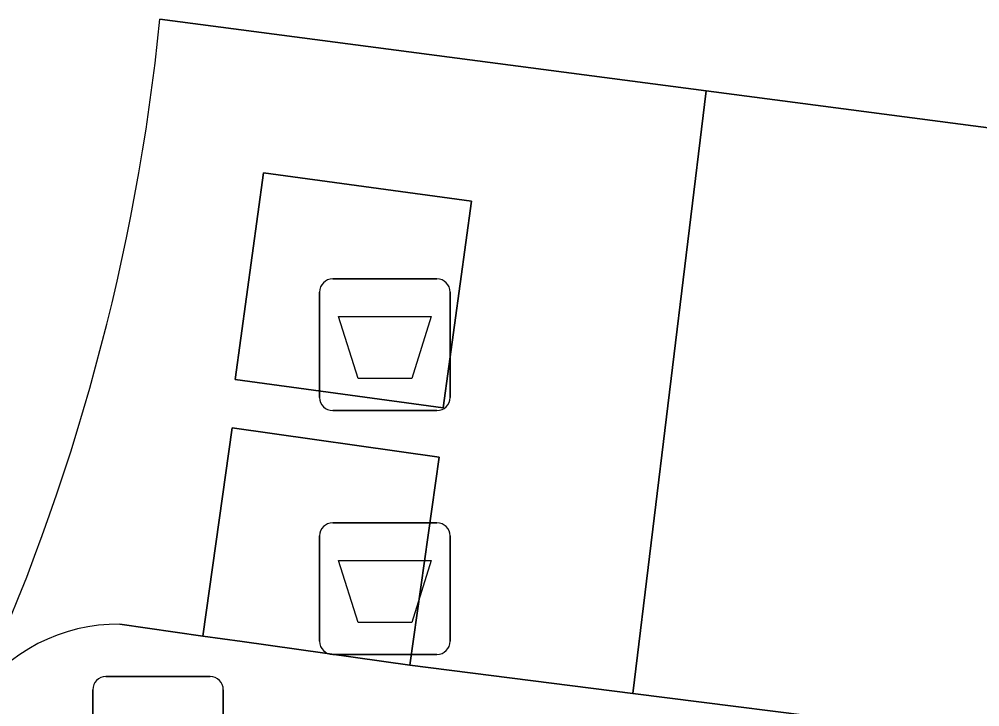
# Model space of a CAD drawing. Extents: x 160663 to 161506, y 382245 to 383291.
# Drawn here: x 160868.14 to 160875.43, y 383234.86 to 383240.08 of the extents above; entities that cross this region are included whole.
import ezdxf

# ---------------------------------------------------------------- set-up
doc = ezdxf.new("R2010")
doc.units = 0
for name, color, linetype in [('IMGEO_Afval_apart_plaats', 7, 'Continuous'), ('IMGEO_Afvalbak', 7, 'Continuous'), ('IMGEO_Parkeervlak_open', 7, 'Continuous'), ('IMGEO_Rijbaan_lokaal_gesloten', 7, 'Continuous'), ('IMGEO_Voetgangersgebied_open', 7, 'Continuous'), ('IMGEO_Voetpad_gesloten', 7, 'Continuous'), ('IMGEO_Voetpad_open', 7, 'Continuous')]:
    doc.layers.add(name, color=color, linetype=linetype)

msp = doc.modelspace()

# ---------------------------------------------------------------- linework, layer by layer
at = {"layer": 'IMGEO_Afval_apart_plaats'}
for p, q in [((160870.5201, 383238.1065), (160871.3099, 383238.1065)), ((160871.3099, 383238.1065), (160870.5201, 383238.1065)), ((160870.4201, 383237.2075), (160870.4201, 383238.0065)), ((160870.4201, 383238.0065), (160870.4201, 383237.2075)), ((160871.4099, 383238.0065), (160871.4099, 383237.2075)), ((160871.4099, 383237.2075), (160871.4099, 383238.0065)), ((160871.3099, 383237.1075), (160870.5201, 383237.1075)), ((160870.5201, 383237.1075), (160871.3099, 383237.1075)), ((160870.5201, 383236.2565), (160871.3099, 383236.2565)), ((160871.3099, 383236.2565), (160870.5201, 383236.2565)), ((160870.4201, 383235.3575), (160870.4201, 383236.1565)), ((160870.4201, 383236.1565), (160870.4201, 383235.3575)), ((160871.4099, 383236.1565), (160871.4099, 383235.3575)), ((160871.4099, 383235.3575), (160871.4099, 383236.1565)), ((160871.3099, 383235.2575), (160870.5201, 383235.2575)), ((160870.5201, 383235.2575), (160871.3099, 383235.2575))]:
    msp.add_line(p, q, dxfattribs=at)
for points in [[(160870.5628, 383237.8214), (160871.2672, 383237.8214), (160871.1184, 383237.3505), (160870.7116, 383237.3505), (160870.5628, 383237.8214)], [(160870.5628, 383235.9714), (160871.2672, 383235.9714), (160871.1184, 383235.5005), (160870.7116, 383235.5005), (160870.5628, 383235.9714)]]:
    msp.add_lwpolyline(points, dxfattribs=at)
for centre, start, end in [((160870.5201, 383238.0065), 90, 180), ((160870.5201, 383238.0065), 90, 180), ((160871.3099, 383238.0065), 0, 90), ((160871.3099, 383238.0065), 360, 90), ((160870.5201, 383237.2075), 180, 270), ((160870.5201, 383237.2075), 180, 270), ((160871.3099, 383237.2075), 270, 0), ((160871.3099, 383237.2075), 270, 0), ((160870.5201, 383236.1565), 90, 180), ((160870.5201, 383236.1565), 90, 180), ((160871.3099, 383236.1565), 0, 90), ((160871.3099, 383236.1565), 360, 90), ((160870.5201, 383235.3575), 180, 270), ((160870.5201, 383235.3575), 180, 270), ((160871.3099, 383235.3575), 270, 0), ((160871.3099, 383235.3575), 270, 0)]:
    msp.add_arc(centre, 0.1, start, end, dxfattribs=at)
at = {"layer": 'IMGEO_Afvalbak'}
for p, q in [((160868.8001, 383235.0895), (160869.5899, 383235.0895)), ((160869.5899, 383235.0895), (160868.8001, 383235.0895)), ((160868.7001, 383234.1905), (160868.7001, 383234.9895)), ((160868.7001, 383234.9895), (160868.7001, 383234.1905)), ((160869.6899, 383234.9895), (160869.6899, 383234.1905)), ((160869.6899, 383234.1905), (160869.6899, 383234.9895))]:
    msp.add_line(p, q, dxfattribs=at)
for centre, start, end in [((160868.8001, 383234.9895), 90, 180), ((160868.8001, 383234.9895), 90, 180), ((160869.5899, 383234.9895), 0, 90), ((160869.5899, 383234.9895), 360, 90)]:
    msp.add_arc(centre, 0.1, start, end, dxfattribs=at)
at = {"layer": 'IMGEO_Parkeervlak_open'}
msp.add_lwpolyline([(160898.592, 383236.223), (160873.35, 383239.534), (160872.796, 383234.961), (160896.746, 383231.936)], dxfattribs=at)
at = {"layer": 'IMGEO_Rijbaan_lokaal_gesloten'}
msp.add_lwpolyline([(160869.21, 383240.077), (160873.35, 383239.534), (160898.592, 383236.223), (160900.143, 383236.019)], dxfattribs=at)
msp.add_arc((160853.0229, 383241.7062), 16.2689, 335.33109, 354.25264, dxfattribs=at)
at = {"layer": 'IMGEO_Voetgangersgebied_open'}
msp.add_lwpolyline([(160896.746, 383231.936), (160872.796, 383234.961), (160871.104, 383235.175), (160869.833, 383235.355), (160869.535, 383235.397), (160868.906, 383235.486)], dxfattribs=at)
msp.add_arc((160868.8851, 383234.1819), 1.3043, 89.08018, 145.74715, dxfattribs=at)
at = {"layer": 'IMGEO_Voetpad_gesloten'}
for points in [[(160871.572, 383238.696), (160869.994, 383238.912), (160869.779, 383237.344), (160871.357, 383237.128)], [(160871.327, 383236.754), (160869.758, 383236.976), (160869.535, 383235.397), (160869.833, 383235.355), (160871.104, 383235.175)]]:
    msp.add_lwpolyline(points, close=True, dxfattribs=at)
at = {"layer": 'IMGEO_Voetpad_open'}
for points in [[(160873.35, 383239.534), (160869.21, 383240.077)], [(160868.906, 383235.486), (160869.535, 383235.397), (160869.758, 383236.976), (160871.327, 383236.754), (160871.104, 383235.175), (160872.796, 383234.961), (160873.35, 383239.534)]]:
    msp.add_lwpolyline(points, dxfattribs=at)
msp.add_lwpolyline([(160871.572, 383238.696), (160871.357, 383237.128), (160869.779, 383237.344), (160869.994, 383238.912)], close=True, dxfattribs=at)
for centre, radius, start, end in [((160853.0229, 383241.7062), 16.2689, 335.33109, 354.25264), ((160868.8851, 383234.1819), 1.3043, 89.08018, 145.74715)]:
    msp.add_arc(centre, radius, start, end, dxfattribs=at)

doc.saveas('drawing.dxf')
